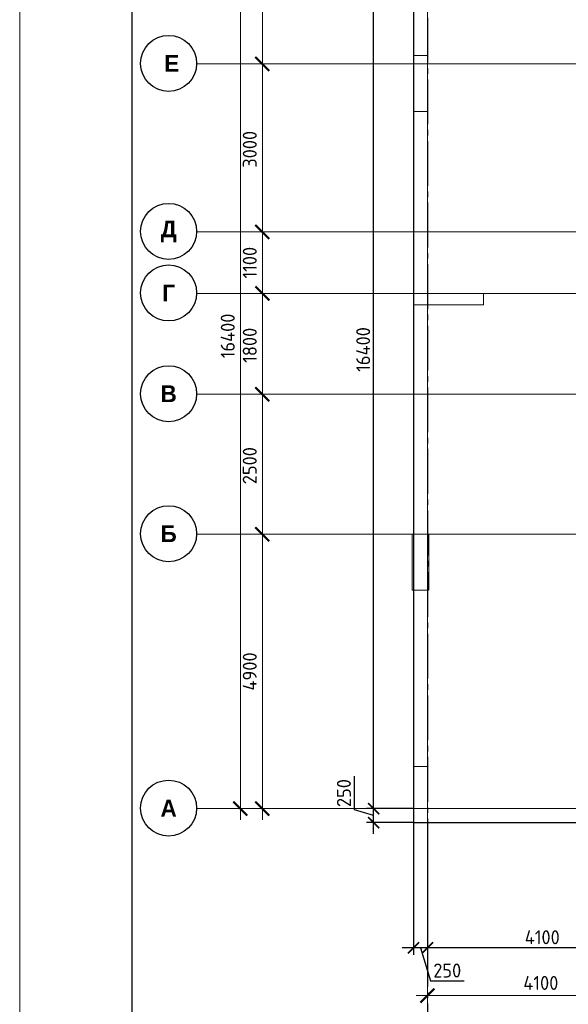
# Model space of a CAD drawing. Header units: millimetres. Extents: x -42044588 to 856694, y -806701 to 941911.
# Tile 800 of 1056: x -203726 to -193930, y -189628 to -172043. Entities that reach past the tile are written whole.
import ezdxf

# ---------------------------------------------------------------- set-up
doc = ezdxf.new("R2010")
doc.units = ezdxf.units.MM
for name, pattern in [('______5', [1100, 800, -100, 100, -100]), ('DASHED', [7, 5, -2, 0]), ('осевая', [50.8, 31.75, -6.35, 6.35, -6.35])]:
    doc.linetypes.add(name, pattern=pattern)
doc.layers.add('Колонна_ бетон', color=7, linetype='Continuous', lineweight=50, true_color=0xb4b496)
for name, color, linetype, lineweight in [('Оси', 40, '______5', 18), ('Перекрытие ж_бетон', 1, 'Continuous', 30), ('РАЗМЕРЫ', 1, 'Continuous', 9), ('ТОНКИЕ', 7, 'Continuous', 9)]:
    doc.layers.add(name, color=color, linetype=linetype, lineweight=lineweight)
doc.layers.add('ТОЛСТЫЕ_ОСНОВНЫЕ', color=6, linetype='Continuous')
doc.styles.add('Century Gothic', font='GOTHIC.TTF')
doc.styles.add('GOST-2.304_Type-B', font='GOST_Common.ttf')
doc.dimstyles.new('СПДС', dxfattribs={"dimscale": 100, "dimtxt": 2.5, "dimasz": 2, "dimexe": 1.25, "dimexo": 0, "dimtad": 1, "dimdec": 0, "dimrnd": 5, "dimtxsty": 'GOST-2.304_Type-B', "dimblk": 'ARCHTICK', "dimcen": 2.5, "dimdle": 2, "dimclrd": 1, "dimclre": 1, "dimclrt": 1, "dimadec": 0, "dimazin": 2, "dimtfac": 0.75, "dimtdec": 0, "dimtmove": 1, "dimatfit": 3, "dimfxl": 0, "dimtolj": 1, "dimarcsym": 0})

# ---------------------------------------------------------------- blocks, each defined once
blk = doc.blocks.new('_ArchTick')
at = {"color": 0, "linetype": 'ByBlock', "const_width": 0.15}
blk.add_lwpolyline([(-0.5, -0.5), (0.5, 0.5)], dxfattribs=at)
blk = doc.blocks.new('*D6709')
at = {"color": 1, "lineweight": -2, "transparency": 16777216}
for p, q in [((-89046, -342901), (-89046, -326101)), ((-89266, -326301), (-88921, -326301)), ((-89046, -342701), (-89171, -342701))]:
    blk.add_line(p, q, dxfattribs=at)
at = {"layer": 'DEFPOINTS', "color": 0, "transparency": 16777216}
for p in [(-89266, -326301), (-89046, -326301), (-89046, -342701)]:
    blk.add_point(p, dxfattribs=at)
at = {"color": 1, "lineweight": -2, "transparency": 16777216, "xscale": 250, "yscale": 250, "zscale": 250}
for p, rotation in [((-89046, -326301), 90), ((-89046, -342701), 270)]:
    blk.add_blockref('_ArchTick', p, dxfattribs=dict(at, rotation=rotation))
at = {"color": 1, "transparency": 16777216, "insert": (-89271, -334259), "char_height": 250, "width": 104166.67, "attachment_point": 5, "rotation": 90, "style": 'GOST-2.304_Type-B'}
blk.add_mtext('\\A1;16400', dxfattribs=at)
blk = doc.blocks.new('NSY101')
at = {"color": 0, "linetype": 'ByBlock', "lineweight": -2}
blk.add_circle((0, 0), 50, dxfattribs=at)
blk = doc.blocks.new('СЛОЖНЫЙ_ОБЪЕКТ_23')
at = {"layer": 'Оси', "color": 16, "linetype": 'Continuous', "lineweight": 25, "transparency": 33554687, "xscale": 9.999999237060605, "yscale": 9.999999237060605, "zscale": 9.999999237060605}
blk.add_blockref('NSY101', (-12319, -19997), dxfattribs=at)
at = {"layer": 'Оси', "color": 16, "linetype": 'Continuous', "lineweight": 25, "transparency": 33554687, "insert": (-12319, -19997), "char_height": 300, "width": 460, "attachment_point": 5, "style": 'Century Gothic'}
blk.add_mtext('\\A1;{\\fCentury Gothic|i0|b1;\\H300.000000;\\W1.000000;\\C16;А}\\P', dxfattribs=at)
blk = doc.blocks.new('СЛОЖНЫЙ_ОБЪЕКТ_24')
at = {"layer": 'Оси', "color": 16, "linetype": 'Continuous', "lineweight": 25, "transparency": 33554687, "xscale": 9.999999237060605, "yscale": 9.999999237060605, "zscale": 9.999999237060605}
blk.add_blockref('NSY101', (-12319, -15097), dxfattribs=at)
at = {"layer": 'Оси', "color": 16, "linetype": 'Continuous', "lineweight": 25, "transparency": 33554687, "insert": (-12319, -15097), "char_height": 300, "width": 390, "attachment_point": 5, "style": 'Century Gothic'}
blk.add_mtext('\\A1;{\\fCentury Gothic|i0|b1;\\H300.000000;\\W1.000000;\\C16;Б}\\P', dxfattribs=at)
blk = doc.blocks.new('СЛОЖНЫЙ_ОБЪЕКТ_25')
at = {"layer": 'Оси', "color": 16, "linetype": 'Continuous', "lineweight": 25, "transparency": 33554687, "xscale": 9.999999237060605, "yscale": 9.999999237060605, "zscale": 9.999999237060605}
blk.add_blockref('NSY101', (-12319, -12597), dxfattribs=at)
at = {"layer": 'Оси', "color": 16, "linetype": 'Continuous', "lineweight": 25, "transparency": 33554687, "insert": (-12319, -12597), "char_height": 300, "width": 390, "attachment_point": 5, "style": 'Century Gothic'}
blk.add_mtext('\\A1;{\\fCentury Gothic|i0|b1;\\H300.000000;\\W1.000000;\\C16;В}\\P', dxfattribs=at)
blk = doc.blocks.new('СЛОЖНЫЙ_ОБЪЕКТ_26')
at = {"layer": 'Оси', "color": 16, "linetype": 'Continuous', "lineweight": 25, "transparency": 33554687, "xscale": 9.999999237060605, "yscale": 9.999999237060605, "zscale": 9.999999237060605}
blk.add_blockref('NSY101', (-12319, -10797), dxfattribs=at)
at = {"layer": 'Оси', "color": 16, "linetype": 'Continuous', "lineweight": 25, "transparency": 33554687, "insert": (-12319, -10797), "char_height": 300, "width": 345, "attachment_point": 5, "style": 'Century Gothic'}
blk.add_mtext('\\A1;{\\fCentury Gothic|i0|b1;\\H300.000000;\\W1.000000;\\C16;Г}\\P', dxfattribs=at)
blk = doc.blocks.new('СЛОЖНЫЙ_ОБЪЕКТ_27')
at = {"layer": 'Оси', "color": 16, "linetype": 'Continuous', "lineweight": 25, "transparency": 33554687, "xscale": 9.999999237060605, "yscale": 9.999999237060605, "zscale": 9.999999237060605}
blk.add_blockref('NSY101', (-12319, -9697), dxfattribs=at)
at = {"layer": 'Оси', "color": 16, "linetype": 'Continuous', "lineweight": 25, "transparency": 33554687, "insert": (-12319, -9697), "char_height": 300, "width": 470, "attachment_point": 5, "style": 'Century Gothic'}
blk.add_mtext('\\A1;{\\fCentury Gothic|i0|b1;\\H300.000000;\\W1.000000;\\C16;Д}\\P', dxfattribs=at)
blk = doc.blocks.new('СЛОЖНЫЙ_ОБЪЕКТ_62')
at = {"layer": 'Оси', "color": 16, "linetype": 'Continuous', "lineweight": 25, "transparency": 33554687, "xscale": 9.999999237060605, "yscale": 9.999999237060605, "zscale": 9.999999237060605}
blk.add_blockref('NSY101', (-12319, -6697), dxfattribs=at)
at = {"layer": 'Оси', "color": 16, "linetype": 'Continuous', "lineweight": 25, "transparency": 33554687, "insert": (-12319, -6697), "char_height": 300, "width": 480, "attachment_point": 5, "style": 'Century Gothic'}
blk.add_mtext('\\A1;{\\fCentury Gothic|i0|b1;\\H300.000000;\\W1.000000;\\C16; Е}\\P', dxfattribs=at)
blk = doc.blocks.new('*D6711')
at = {"color": 1, "lineweight": -2, "transparency": 16777216}
for p, q in [((-88653, -342901), (-88653, -337601)), ((-88653, -337801), (-88778, -337801)), ((-88653, -342701), (-88778, -342701))]:
    blk.add_line(p, q, dxfattribs=at)
at = {"layer": 'DEFPOINTS', "color": 0, "transparency": 16777216}
for p in [(-88653, -337801), (-88653, -337801), (-88653, -342701)]:
    blk.add_point(p, dxfattribs=at)
at = {"color": 1, "lineweight": -2, "transparency": 16777216, "xscale": 250, "yscale": 250, "zscale": 250}
for p, rotation in [((-88653, -337801), 90), ((-88653, -342701), 270)]:
    blk.add_blockref('_ArchTick', p, dxfattribs=dict(at, rotation=rotation))
at = {"color": 1, "transparency": 16777216, "insert": (-88878, -340251), "char_height": 250, "width": 83333.33, "attachment_point": 5, "rotation": 90, "style": 'GOST-2.304_Type-B'}
blk.add_mtext('\\A1;4900', dxfattribs=at)
blk = doc.blocks.new('*D6712')
at = {"color": 1, "lineweight": -2, "transparency": 16777216}
for p, q in [((-88653, -338001), (-88653, -335101)), ((-88653, -335301), (-88778, -335301)), ((-88653, -337801), (-88778, -337801))]:
    blk.add_line(p, q, dxfattribs=at)
at = {"layer": 'DEFPOINTS', "color": 0, "transparency": 16777216}
for p in [(-88653, -335301), (-88653, -335301), (-88653, -337801)]:
    blk.add_point(p, dxfattribs=at)
at = {"color": 1, "lineweight": -2, "transparency": 16777216, "xscale": 250, "yscale": 250, "zscale": 250}
for p, rotation in [((-88653, -335301), 90), ((-88653, -337801), 270)]:
    blk.add_blockref('_ArchTick', p, dxfattribs=dict(at, rotation=rotation))
at = {"color": 1, "transparency": 16777216, "insert": (-88878, -336576), "char_height": 250, "width": 83333.33, "attachment_point": 5, "rotation": 90, "style": 'GOST-2.304_Type-B'}
blk.add_mtext('\\A1;2500', dxfattribs=at)
blk = doc.blocks.new('*D6713')
at = {"color": 1, "lineweight": -2, "transparency": 16777216}
for p, q in [((-88653, -335501), (-88653, -333301)), ((-88653, -333501), (-88778, -333501)), ((-88653, -335301), (-88778, -335301))]:
    blk.add_line(p, q, dxfattribs=at)
at = {"layer": 'DEFPOINTS', "color": 0, "transparency": 16777216}
for p in [(-88653, -333501), (-88653, -333501), (-88653, -335301)]:
    blk.add_point(p, dxfattribs=at)
at = {"color": 1, "lineweight": -2, "transparency": 16777216, "xscale": 250, "yscale": 250, "zscale": 250}
for p, rotation in [((-88653, -333501), 90), ((-88653, -335301), 270)]:
    blk.add_blockref('_ArchTick', p, dxfattribs=dict(at, rotation=rotation))
at = {"color": 1, "transparency": 16777216, "insert": (-88878, -334426), "char_height": 250, "width": 83333.33, "attachment_point": 5, "rotation": 90, "style": 'GOST-2.304_Type-B'}
blk.add_mtext('\\A1;1800', dxfattribs=at)
blk = doc.blocks.new('*D6714')
at = {"color": 1, "lineweight": -2, "transparency": 16777216}
for p, q in [((-88653, -333701), (-88653, -332201)), ((-88653, -332401), (-88778, -332401)), ((-88653, -333501), (-88778, -333501))]:
    blk.add_line(p, q, dxfattribs=at)
at = {"layer": 'DEFPOINTS', "color": 0, "transparency": 16777216}
for p in [(-88653, -332401), (-88653, -332401), (-88653, -333501)]:
    blk.add_point(p, dxfattribs=at)
at = {"color": 1, "lineweight": -2, "transparency": 16777216, "xscale": 250, "yscale": 250, "zscale": 250}
for p, rotation in [((-88653, -332401), 90), ((-88653, -333501), 270)]:
    blk.add_blockref('_ArchTick', p, dxfattribs=dict(at, rotation=rotation))
at = {"color": 1, "transparency": 16777216, "insert": (-88878, -332951), "char_height": 250, "width": 83333.33, "attachment_point": 5, "rotation": 90, "style": 'GOST-2.304_Type-B'}
blk.add_mtext('\\A1;1100', dxfattribs=at)
blk = doc.blocks.new('*D6715')
at = {"color": 1, "lineweight": -2, "transparency": 16777216}
for p, q in [((-88653, -332601), (-88653, -329201)), ((-88653, -329401), (-88778, -329401)), ((-88653, -332401), (-88778, -332401))]:
    blk.add_line(p, q, dxfattribs=at)
at = {"layer": 'DEFPOINTS', "color": 0, "transparency": 16777216}
for p in [(-88653, -329401), (-88653, -329401), (-88653, -332401)]:
    blk.add_point(p, dxfattribs=at)
at = {"color": 1, "lineweight": -2, "transparency": 16777216, "xscale": 250, "yscale": 250, "zscale": 250}
for p, rotation in [((-88653, -329401), 90), ((-88653, -332401), 270)]:
    blk.add_blockref('_ArchTick', p, dxfattribs=dict(at, rotation=rotation))
at = {"color": 1, "transparency": 16777216, "insert": (-88878, -330926), "char_height": 250, "width": 83333.33, "attachment_point": 5, "rotation": 90, "style": 'GOST-2.304_Type-B'}
blk.add_mtext('\\A1;3000', dxfattribs=at)
blk = doc.blocks.new('*D6716')
at = {"color": 1, "lineweight": -2, "transparency": 16777216}
for p, q in [((-88653, -329601), (-88653, -326101)), ((-89077, -326301), (-88528, -326301)), ((-88653, -329401), (-88778, -329401))]:
    blk.add_line(p, q, dxfattribs=at)
at = {"layer": 'DEFPOINTS', "color": 0, "transparency": 16777216}
for p in [(-89077, -326301), (-88653, -326301), (-88653, -329401)]:
    blk.add_point(p, dxfattribs=at)
at = {"color": 1, "lineweight": -2, "transparency": 16777216, "xscale": 250, "yscale": 250, "zscale": 250}
for p, rotation in [((-88653, -326301), 90), ((-88653, -329401), 270)]:
    blk.add_blockref('_ArchTick', p, dxfattribs=dict(at, rotation=rotation))
at = {"color": 1, "transparency": 16777216, "insert": (-88878, -327851), "char_height": 250, "width": 83333.33, "attachment_point": 5, "rotation": 90, "style": 'GOST-2.304_Type-B'}
blk.add_mtext('\\A1;3100', dxfattribs=at)
blk = doc.blocks.new('*D6717')
at = {"color": 1, "lineweight": -2, "transparency": 16777216}
for p, q in [((-85905, -346039), (-81405, -346039)), ((-85705, -346039), (-85705, -345914)), ((-81605, -346039), (-81605, -345914))]:
    blk.add_line(p, q, dxfattribs=at)
at = {"layer": 'DEFPOINTS', "color": 0, "transparency": 16777216}
for p in [(-85705, -346039), (-81605, -346039), (-81605, -346039)]:
    blk.add_point(p, dxfattribs=at)
at = {"color": 1, "lineweight": -2, "transparency": 16777216, "xscale": 250, "yscale": 250, "zscale": 250, "rotation": 180}
blk.add_blockref('_ArchTick', (-85705, -346039), dxfattribs=at)
at = {"color": 1, "lineweight": -2, "transparency": 16777216, "xscale": 250, "yscale": 250, "zscale": 250}
blk.add_blockref('_ArchTick', (-81605, -346039), dxfattribs=at)
at = {"color": 1, "transparency": 16777216, "insert": (-83680, -345814), "char_height": 250, "width": 83333.33, "attachment_point": 5, "style": 'GOST-2.304_Type-B'}
blk.add_mtext('\\A1;4100', dxfattribs=at)
blk = doc.blocks.new('*D527')
at = {"layer": 'DEFPOINTS', "color": 0, "transparency": 16777216}
for p in [(-196695, -186383), (-196445, -186383), (-196695, -188618)]:
    blk.add_point(p, dxfattribs=at)
at = {"layer": 'РАЗМЕРЫ', "color": 1, "lineweight": -2, "transparency": 16777216}
for p, q in [((-196695, -186383), (-196695, -188743)), ((-196445, -186383), (-196445, -188743)), ((-196245, -188618), (-196895, -188618)), ((-196570, -188618), (-196392, -189211)), ((-196392, -189211), (-195792, -189211))]:
    blk.add_line(p, q, dxfattribs=at)
at = {"layer": 'РАЗМЕРЫ', "color": 1, "lineweight": -2, "transparency": 16777216, "xscale": 200, "yscale": 200, "zscale": 200, "rotation": 180}
blk.add_blockref('_ArchTick', (-196695, -188618), dxfattribs=at)
at = {"layer": 'РАЗМЕРЫ', "color": 1, "lineweight": -2, "transparency": 16777216, "xscale": 200, "yscale": 200, "zscale": 200}
blk.add_blockref('_ArchTick', (-196445, -188618), dxfattribs=at)
at = {"layer": 'РАЗМЕРЫ', "color": 1, "lineweight": 0, "transparency": 16777216, "insert": (-196092, -189024), "char_height": 250, "attachment_point": 5, "style": 'GOST-2.304_Type-B'}
blk.add_mtext('\\A1;250', dxfattribs=at)
blk = doc.blocks.new('*D528')
at = {"layer": 'DEFPOINTS', "color": 0, "transparency": 16777216}
for p in [(-197406, -186133), (-196695, -186133), (-196695, -186383)]:
    blk.add_point(p, dxfattribs=at)
at = {"layer": 'РАЗМЕРЫ', "color": 1, "lineweight": -2, "transparency": 16777216}
for p, q in [((-197749, -186155), (-197749, -185555)), ((-197406, -186583), (-197406, -185933)), ((-197406, -186258), (-197749, -186155)), ((-196695, -186133), (-197531, -186133)), ((-196695, -186383), (-197531, -186383))]:
    blk.add_line(p, q, dxfattribs=at)
at = {"layer": 'РАЗМЕРЫ', "color": 1, "lineweight": -2, "transparency": 16777216, "xscale": 200, "yscale": 200, "zscale": 200}
for p, rotation in [((-197406, -186133), 90), ((-197406, -186383), 270)]:
    blk.add_blockref('_ArchTick', p, dxfattribs=dict(at, rotation=rotation))
at = {"layer": 'РАЗМЕРЫ', "color": 1, "lineweight": 0, "transparency": 16777216, "insert": (-197937, -185855), "char_height": 250, "attachment_point": 5, "rotation": 90, "style": 'GOST-2.304_Type-B'}
blk.add_mtext('\\A1;250', dxfattribs=at)
blk = doc.blocks.new('*D529')
at = {"layer": 'DEFPOINTS', "color": 0, "transparency": 16777216}
for p in [(-197406, -169733), (-196695, -169733), (-197113, -186133)]:
    blk.add_point(p, dxfattribs=at)
at = {"layer": 'РАЗМЕРЫ', "color": 1, "lineweight": -2, "transparency": 16777216}
for p, q in [((-197406, -186333), (-197406, -169533)), ((-196695, -169733), (-197531, -169733)), ((-197113, -186133), (-197531, -186133))]:
    blk.add_line(p, q, dxfattribs=at)
at = {"layer": 'РАЗМЕРЫ', "color": 1, "lineweight": -2, "transparency": 16777216, "xscale": 200, "yscale": 200, "zscale": 200}
for p, rotation in [((-197406, -169733), 90), ((-197406, -186133), 270)]:
    blk.add_blockref('_ArchTick', p, dxfattribs=dict(at, rotation=rotation))
at = {"layer": 'РАЗМЕРЫ', "color": 1, "lineweight": 0, "transparency": 16777216, "insert": (-197593, -177933), "char_height": 250, "attachment_point": 5, "rotation": 90, "style": 'GOST-2.304_Type-B'}
blk.add_mtext('\\A1;16400', dxfattribs=at)
blk = doc.blocks.new('подложка стн 1-го этажа')
at = {"layer": 'Колонна_ бетон', "color": 252, "linetype": 'DASHED', "lineweight": 0, "ltscale": 0.5, "true_color": 0x939598, "transparency": 33554687}
for p, q in [((7794, 22162, -200), (7794, 23162, -200)), ((7794, 23162, -200), (7794, 23162, -200)), ((7794, 23162, -200), (8044, 23162, -560)), ((8044, 23162, -560), (8044, 23162, -560)), ((8044, 23162, -400), (8044, 22162, -400)), ((8044, 22162, -200), (7794, 22162, -200)), ((7794, 22162, -200), (7794, 22162, -200)), ((8044, 22162, -200), (8044, 22162, -200)), ((7794, 18712, -200), (7794, 18912, -200)), ((7794, 18912, -200), (7794, 18912, -200)), ((9044, 18912, -200), (7794, 18912, -200)), ((9044, 18912, -200), (9044, 18912, -200)), ((9044, 18712, -200), (9044, 18912, -200)), ((9044, 18712, -200), (7794, 18712, -200)), ((7794, 18712, -200), (7794, 18712, -200)), ((9044, 18712, -200), (9044, 18712, -200)), ((7769, 14612, -200), (7769, 14612, -200)), ((7769, 14612, -200), (8069, 14612, -200)), ((7769, 13612, -200), (7769, 14612, -200)), ((8069, 14612, -200), (8069, 14612, -200)), ((8069, 13612, -200), (8069, 14612, -200)), ((7769, 13612, -200), (7769, 13612, -200)), ((7769, 13612, -200), (8069, 13612, -200)), ((8069, 13612, -200), (8069, 13612, -200)), ((7769, 10462, -560), (7769, 10462, -560)), ((7794, 10462, -560), (8044, 10462, -560)), ((7794, 9462, -560), (7794, 10462, -560)), ((8044, 9462, -560), (8044, 10462, -560)), ((8069, 10462, -560), (8069, 10462, -560)), ((7794, 9462, -560), (7794, 9462, -560)), ((7794, 9462, -560), (8046, 9462, -560)), ((8046, 9462, -560), (8046, 9462, -560))]:
    blk.add_line(p, q, dxfattribs=at)
blk = doc.blocks.new('*U6686')
at = {"layer": 'ТОЛСТЫЕ_ОСНОВНЫЕ', "color": 6}
blk.add_lwpolyline([(20, 5), (886, 5), (886, 415), (20, 415)], close=True, dxfattribs=at)
at = {"layer": 'ТОНКИЕ'}
blk.add_lwpolyline([(0, 0), (891, 0), (891, 420), (0, 420)], close=True, dxfattribs=at)
blk = doc.blocks.new('*D673')
at = {"layer": 'DEFPOINTS', "color": 0, "transparency": 16777216}
for p in [(-196445, -188487), (-192345, -188420), (-196445, -188618)]:
    blk.add_point(p, dxfattribs=at)
at = {"layer": 'РАЗМЕРЫ', "color": 1, "lineweight": -2, "transparency": 16777216}
for p, q in [((-196445, -188487), (-196445, -188743)), ((-192345, -188420), (-192345, -188743)), ((-192145, -188618), (-196645, -188618))]:
    blk.add_line(p, q, dxfattribs=at)
at = {"layer": 'РАЗМЕРЫ', "color": 1, "lineweight": -2, "transparency": 16777216, "xscale": 200, "yscale": 200, "zscale": 200, "rotation": 180}
blk.add_blockref('_ArchTick', (-196445, -188618), dxfattribs=at)
at = {"layer": 'РАЗМЕРЫ', "color": 1, "lineweight": -2, "transparency": 16777216, "xscale": 200, "yscale": 200, "zscale": 200}
blk.add_blockref('_ArchTick', (-192345, -188618), dxfattribs=at)
at = {"layer": 'РАЗМЕРЫ', "color": 1, "lineweight": 0, "transparency": 16777216, "insert": (-194395, -188430), "char_height": 250, "attachment_point": 5, "style": 'GOST-2.304_Type-B'}
blk.add_mtext('\\A1;4100', dxfattribs=at)
blk = doc.blocks.new('оси блок 2')
at = {"layer": 'Оси', "color": 16, "linetype": 'осевая', "lineweight": 0, "ltscale": 0.25, "transparency": 33554687}
for p, q in [((-85704.7, -322543), (-85704.7, -347930)), ((-89822.3, -329401.3), (-37238.5, -329401.3)), ((-89822.3, -332401.3), (-37238.5, -332401.3)), ((-89822.3, -333501.3), (-37238.5, -333501.3)), ((-89822.3, -335301.3), (-37238.5, -335301.3)), ((-89822.3, -337801.3), (-37238.5, -337801.3)), ((-89822.3, -342701.3), (-37238.5, -342701.3))]:
    blk.add_line(p, q, dxfattribs=at)
at = {"layer": 'Оси', "color": 16, "linetype": 'Continuous', "lineweight": 25, "transparency": 33554687}
for name in ['СЛОЖНЫЙ_ОБЪЕКТ_62', 'СЛОЖНЫЙ_ОБЪЕКТ_27', 'СЛОЖНЫЙ_ОБЪЕКТ_26', 'СЛОЖНЫЙ_ОБЪЕКТ_25', 'СЛОЖНЫЙ_ОБЪЕКТ_24', 'СЛОЖНЫЙ_ОБЪЕКТ_23']:
    blk.add_blockref(name, (-78007.2, -322694.4), dxfattribs=at)
for base, p1, p2, picture, middle in [((-89046, -326301.3), (-89046, -342701.3), (-89266.1, -326301.3), '*D6709', (-89046, -334259)), ((-88653.5, -326301.3), (-88653.5, -329401.3), (-89077, -326301.3), '*D6716', (-88653.5, -327851.3)), ((-88653.5, -329401.3), (-88653.5, -332401.3), (-88653.5, -329401.3), '*D6715', (-88653.5, -330926.5)), ((-88653.5, -332401.3), (-88653.5, -333501.3), (-88653.5, -332401.3), '*D6714', (-88653.5, -332951.3)), ((-88653.5, -333501.3), (-88653.5, -335301.3), (-88653.5, -333501.3), '*D6713', (-88653.5, -334426.5)), ((-88653.5, -335301.3), (-88653.5, -337801.3), (-88653.5, -335301.3), '*D6712', (-88653.5, -336576.5)), ((-88653.5, -337801.3), (-88653.5, -342701.3), (-88653.5, -337801.3), '*D6711', (-88653.5, -340251.3))]:
    dim = blk.add_linear_dim(base=base, p1=p1, p2=p2, angle=90, dimstyle='СПДС', override={"dimgap": 1})
    dim.commit()
    dim.dimension.update_dxf_attribs({"geometry": picture, "text_midpoint": middle, "dimtype": 160})
dim = blk.add_linear_dim(base=(-81604.7, -346038.9), p1=(-85704.7, -346038.9), p2=(-81604.7, -346038.9), dimstyle='СПДС', override={"dimgap": 1})
dim.commit()
dim.dimension.update_dxf_attribs({"geometry": '*D6717', "text_midpoint": (-83679.9, -346038.9), "dimtype": 160})

msp = doc.modelspace()

# ---------------------------------------------------------------- linework, layer by layer
at = {"layer": 'Оси', "color": 16, "linetype": '______5', "lineweight": 25, "transparency": 33554687}
msp.add_line((-196444.994, -167610.199), (-196444.994, -191600.199), dxfattribs=at)
at = {"layer": 'Перекрытие ж_бетон'}
for points in [[(-179584.994, -169483.478), (-182684.994, -169483.478), (-182684.994, -167883.479), (-186034.994, -167883.479), (-186034.994, -169483.478), (-196694.994, -169483.478), (-196694.993, -186383.477)], [(-196694.994, -186383.477), (-187844.908, -186383.477)]]:
    msp.add_lwpolyline(points, dxfattribs=at)

# ---------------------------------------------------------------- block references
at = {"xscale": 100, "yscale": 100, "zscale": 100}
msp.add_blockref('*U6686', (-203726.219, -203640.191), dxfattribs=at)
msp.add_blockref('подложка стн 1-го этажа', (-204488.916, -195845.272, 560))
at = {"layer": 'РАЗМЕРЫ'}
msp.add_blockref('оси блок 2', (-110740.275, 156567.844), dxfattribs=at)

# ---------------------------------------------------------------- dimensions: what is measured, and where the dimension line sits
at = {"layer": 'РАЗМЕРЫ', "lineweight": 0}
for base, p1, p2, picture, middle in [((-197405.57, -169733.478), (-197112.782, -186133.478), (-196694.994, -169733.478), '*D529', (-197593.07, -177933.478)), ((-197405.57, -186133.478), (-196694.994, -186383.478), (-196694.994, -186133.478), '*D528', (-197936.82, -186092.853))]:
    dim = msp.add_linear_dim(base=base, p1=p1, p2=p2, angle=90, dimstyle='СПДС', override={"dimrnd": 5}, dxfattribs=at)
    dim.commit()
    dim.dimension.update_dxf_attribs({"geometry": picture, "text_midpoint": middle})
for base, p1, p2, picture, middle in [((-196694.994, -188617.573), (-196444.994, -186383.478), (-196694.994, -186383.478), '*D527', (-196329.369, -189023.823)), ((-196444.994, -188617.573), (-192344.994, -188419.955), (-196444.994, -188486.667), '*D673', (-194394.994, -188430.073))]:
    dim = msp.add_linear_dim(base=base, p1=p1, p2=p2, dimstyle='СПДС', override={"dimrnd": 5}, dxfattribs=at)
    dim.commit()
    dim.dimension.update_dxf_attribs({"geometry": picture, "text_midpoint": middle})

doc.saveas('drawing.dxf')
